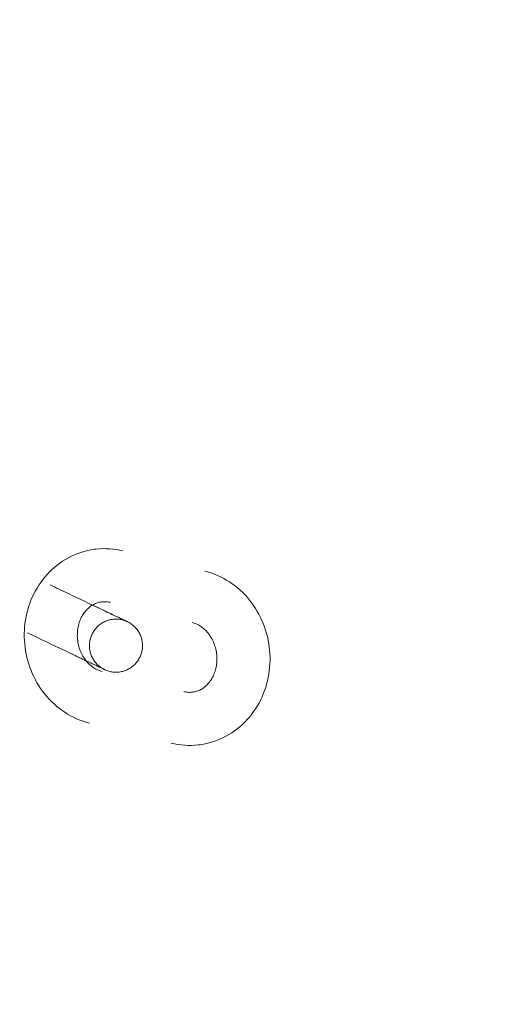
# Model space of a CAD drawing. Header units: millimetres. Extents: x -188930 to 271134, y -158090 to 283816.
# Tile 482 of 610: x 57853 to 57908, y 52847 to 52959. Entities that reach past the tile are written whole.
import ezdxf

# ---------------------------------------------------------------- set-up
doc = ezdxf.new("R2010")
doc.units = ezdxf.units.MM
doc.layers.add('I-FURN', color=30, linetype='Continuous', lineweight=9)
doc.layers.add('PZT_UTWARDZENIA', color=5, linetype='Continuous', lineweight=9)

# ---------------------------------------------------------------- blocks, each defined once
blk = doc.blocks.new('LARSLAJ_hamak - LARSLAJ_hamak-1781260-PZT-dwg')
at = {"layer": 'I-FURN', "flags": 128}
for points in [[(-3754.19, -11.02), (-3753.88, -10.8), (-3753.57, -10.57), (-3753.27, -10.32), (-3752.99, -10.06), (-3752.72, -9.79), (-3752.46, -9.51), (-3752.21, -9.22), (-3751.97, -8.91), (-3751.75, -8.6), (-3751.54, -8.27), (-3751.35, -7.94), (-3751.17, -7.6), (-3751.01, -7.25), (-3750.86, -6.9), (-3750.73, -6.54), (-3750.61, -6.17), (-3750.5, -5.8), (-3750.41, -5.43), (-3750.34, -5.05), (-3750.28, -4.67), (-3750.24, -4.29), (-3750.21, -3.9), (-3750.19, -3.52), (-3750.2, -3.13), (-3750.21, -2.75), (-3750.24, -2.36), (-3750.29, -1.98), (-3750.35, -1.6), (-3750.42, -1.22), (-3750.51, -0.84), (-3750.61, -0.47), (-3750.72, -0.1), (-3750.85, 0.26), (-3750.99, 0.62), (-3751.15, 0.98), (-3751.32, 1.33), (-3751.49, 1.67), (-3751.69, 2.01), (-3751.89, 2.34), (-3752.11, 2.66), (-3752.33, 2.97), (-3752.57, 3.28), (-3752.82, 3.57), (-3753.08, 3.86), (-3753.35, 4.14), (-3753.63, 4.41), (-3753.91, 4.67), (-3754.21, 4.91), (-3754.52, 5.15), (-3754.83, 5.37), (-3755.16, 5.59), (-3755.49, 5.79), (-3755.82, 5.97), (-3756.17, 6.15), (-3756.52, 6.31), (-3756.87, 6.46), (-3757.23, 6.59), (-3757.6, 6.71), (-3757.97, 6.81), (-3758.34, 6.9), (-3758.72, 6.98), (-3759.1, 7.04), (-3759.48, 7.08), (-3759.87, 7.11), (-3760.25, 7.12), (-3760.63, 7.12), (-3761.02, 7.1), (-3761.4, 7.06), (-3761.78, 7.01), (-3762.16, 6.94)], [(-3771.48, 5.02), (-3771.86, 4.94), (-3772.23, 4.84), (-3772.59, 4.72), (-3772.95, 4.58), (-3773.31, 4.43), (-3773.65, 4.27), (-3773.99, 4.09), (-3774.32, 3.89), (-3774.5, 3.78)], [(-3774.5, 3.78), (-3774.82, 3.56), (-3775.12, 3.33), (-3775.42, 3.08), (-3775.7, 2.82), (-3775.98, 2.55), (-3776.24, 2.27), (-3776.49, 1.98), (-3776.72, 1.67), (-3776.94, 1.36), (-3777.15, 1.03), (-3777.34, 0.7), (-3777.52, 0.36), (-3777.68, 0.01), (-3777.83, -0.34), (-3777.97, -0.7), (-3778.09, -1.07), (-3778.19, -1.44), (-3778.28, -1.81), (-3778.35, -2.19), (-3778.41, -2.57), (-3778.46, -2.95), (-3778.49, -3.34), (-3778.5, -3.72), (-3778.5, -4.11), (-3778.48, -4.49), (-3778.45, -4.88), (-3778.41, -5.26), (-3778.35, -5.64), (-3778.27, -6.02), (-3778.19, -6.4), (-3778.08, -6.77), (-3777.97, -7.14), (-3777.84, -7.5), (-3777.7, -7.86), (-3777.55, -8.22), (-3777.38, -8.57), (-3777.2, -8.91), (-3777.01, -9.25), (-3776.8, -9.58), (-3776.59, -9.9), (-3776.36, -10.21), (-3776.12, -10.52), (-3775.87, -10.81), (-3775.62, -11.1), (-3775.35, -11.38), (-3775.07, -11.65), (-3774.78, -11.91), (-3774.48, -12.15), (-3774.18, -12.39), (-3773.86, -12.61), (-3773.54, -12.82), (-3773.21, -13.02), (-3772.87, -13.21), (-3772.53, -13.39), (-3772.18, -13.55), (-3771.82, -13.7), (-3771.46, -13.83), (-3771.09, -13.95), (-3770.72, -14.05), (-3770.35, -14.14), (-3769.97, -14.22), (-3769.59, -14.28), (-3769.21, -14.32), (-3768.83, -14.35), (-3768.44, -14.36), (-3768.06, -14.36), (-3767.67, -14.34), (-3767.29, -14.3), (-3766.91, -14.25), (-3766.54, -14.18)], [(-3760.95, 1.06), (-3760.83, 1.09), (-3760.7, 1.1), (-3760.58, 1.11), (-3760.45, 1.12), (-3760.31, 1.12), (-3760.18, 1.12), (-3760.04, 1.11), (-3759.91, 1.09), (-3759.77, 1.07), (-3759.63, 1.04), (-3759.49, 1.01), (-3759.35, 0.97), (-3759.2, 0.92), (-3759.06, 0.87), (-3758.92, 0.81), (-3758.78, 0.75), (-3758.64, 0.67), (-3758.5, 0.6), (-3758.36, 0.51), (-3758.22, 0.42), (-3758.09, 0.33), (-3757.96, 0.23), (-3757.83, 0.12), (-3757.7, 0.01), (-3757.58, -0.11), (-3757.46, -0.23), (-3757.35, -0.36), (-3757.24, -0.49), (-3757.13, -0.63), (-3757.03, -0.77), (-3756.94, -0.91), (-3756.84, -1.06), (-3756.76, -1.21), (-3756.68, -1.36), (-3756.61, -1.52), (-3756.54, -1.67), (-3756.47, -1.83), (-3756.42, -1.99), (-3756.37, -2.15), (-3756.33, -2.31), (-3756.29, -2.47), (-3756.26, -2.63), (-3756.23, -2.79), (-3756.21, -2.95), (-3756.2, -3.11), (-3756.19, -3.27), (-3756.19, -3.42), (-3756.2, -3.58), (-3756.21, -3.73), (-3756.23, -3.87), (-3756.25, -4.02), (-3756.28, -4.16), (-3756.31, -4.3), (-3756.35, -4.43), (-3756.39, -4.56), (-3756.44, -4.69), (-3756.49, -4.81), (-3756.54, -4.93), (-3756.6, -5.04), (-3756.67, -5.15), (-3756.74, -5.26), (-3756.81, -5.36), (-3756.88, -5.45), (-3756.96, -5.54), (-3757.04, -5.63), (-3757.12, -5.72), (-3757.21, -5.79), (-3757.3, -5.87), (-3757.39, -5.94), (-3757.49, -6)], [(-3764.1, -2.25), (-3764.1, -2.13), (-3764.09, -2.01), (-3764.08, -1.89), (-3764.06, -1.77), (-3764.04, -1.65), (-3764.01, -1.53), (-3763.98, -1.42), (-3763.95, -1.3), (-3763.91, -1.19), (-3763.86, -1.08), (-3763.81, -0.97), (-3763.76, -0.86), (-3763.7, -0.76), (-3763.64, -0.65), (-3763.57, -0.55), (-3763.5, -0.45), (-3763.43, -0.36), (-3763.35, -0.27), (-3763.27, -0.18), (-3763.19, -0.09), (-3763.1, -0.01), (-3763.01, 0.07), (-3762.92, 0.14), (-3762.82, 0.21), (-3762.72, 0.28), (-3762.62, 0.34), (-3762.51, 0.4), (-3762.41, 0.45), (-3762.3, 0.5), (-3762.19, 0.55), (-3762.07, 0.59), (-3761.96, 0.63), (-3761.84, 0.66), (-3761.73, 0.69), (-3761.61, 0.71), (-3761.49, 0.73), (-3761.37, 0.74), (-3761.25, 0.75), (-3761.13, 0.75), (-3761.1, 0.75)], [(-3761.1, 0.75), (-3760.98, 0.75), (-3760.86, 0.74), (-3760.74, 0.73), (-3760.62, 0.72), (-3760.5, 0.69), (-3760.39, 0.67), (-3760.27, 0.64), (-3760.15, 0.6), (-3760.04, 0.56), (-3759.93, 0.52), (-3759.82, 0.47), (-3759.71, 0.42), (-3759.61, 0.36), (-3759.5, 0.3), (-3759.4, 0.23), (-3759.31, 0.16), (-3759.21, 0.09), (-3759.12, 0.01), (-3759.03, -0.07), (-3758.95, -0.16), (-3758.86, -0.24), (-3758.79, -0.33), (-3758.71, -0.43), (-3758.64, -0.53), (-3758.57, -0.62), (-3758.51, -0.73), (-3758.45, -0.83), (-3758.4, -0.94), (-3758.35, -1.05), (-3758.3, -1.16), (-3758.26, -1.27), (-3758.22, -1.39), (-3758.19, -1.5), (-3758.16, -1.62), (-3758.14, -1.74), (-3758.12, -1.85), (-3758.11, -1.97), (-3758.1, -2.09), (-3758.1, -2.21), (-3758.1, -2.25)], [(-3751.44, 0.75), (-3751.7, 0.75), (-3751.97, 0.75), (-3752.24, 0.75), (-3752.51, 0.75), (-3752.78, 0.75), (-3753.06, 0.75), (-3753.34, 0.75), (-3753.61, 0.75), (-3753.89, 0.75), (-3754.17, 0.75), (-3754.45, 0.75), (-3754.73, 0.75), (-3755.01, 0.75), (-3755.29, 0.75), (-3755.56, 0.75), (-3755.84, 0.75), (-3756.11, 0.75), (-3756.37, 0.75), (-3756.63, 0.75), (-3756.89, 0.75), (-3757.15, 0.75), (-3757.4, 0.75), (-3757.64, 0.75), (-3757.88, 0.75), (-3758.11, 0.75), (-3758.34, 0.75), (-3758.56, 0.75), (-3758.77, 0.75), (-3758.98, 0.75), (-3759.17, 0.75), (-3759.36, 0.75), (-3759.54, 0.75), (-3759.71, 0.75), (-3759.88, 0.75), (-3760.03, 0.75), (-3760.17, 0.75), (-3760.31, 0.75), (-3760.43, 0.75), (-3760.55, 0.75), (-3760.65, 0.75), (-3760.74, 0.75), (-3760.83, 0.75), (-3760.9, 0.75), (-3760.96, 0.75), (-3761.01, 0.75), (-3761.05, 0.75), (-3761.08, 0.75), (-3761.09, 0.75)], [(-3761.09, 0.75), (-3761.08, 0.75), (-3761.05, 0.75), (-3761.01, 0.75), (-3760.96, 0.75), (-3760.9, 0.75), (-3760.83, 0.75), (-3760.74, 0.75), (-3760.65, 0.75), (-3760.55, 0.75), (-3760.43, 0.75), (-3760.31, 0.75), (-3760.17, 0.75), (-3760.03, 0.75), (-3759.88, 0.75), (-3759.71, 0.75), (-3759.54, 0.75), (-3759.36, 0.75), (-3759.17, 0.75), (-3758.98, 0.75), (-3758.77, 0.75), (-3758.56, 0.75), (-3758.34, 0.75), (-3758.11, 0.75), (-3757.88, 0.75), (-3757.64, 0.75), (-3757.4, 0.75), (-3757.15, 0.75), (-3756.89, 0.75), (-3756.75, 0.75)], [(-3771.21, -1.24), (-3771.11, -1.17), (-3771.01, -1.12), (-3770.9, -1.06), (-3770.8, -1.01), (-3770.69, -0.97), (-3770.57, -0.93), (-3770.46, -0.9), (-3770.34, -0.87), (-3770.27, -0.85)], [(-3767.74, -8.3), (-3767.87, -8.32), (-3767.99, -8.34), (-3768.12, -8.35), (-3768.25, -8.36), (-3768.38, -8.36), (-3768.51, -8.36), (-3768.65, -8.35), (-3768.79, -8.33), (-3768.92, -8.31), (-3769.06, -8.28), (-3769.21, -8.25), (-3769.35, -8.21), (-3769.49, -8.16), (-3769.63, -8.11), (-3769.77, -8.05), (-3769.91, -7.99), (-3770.06, -7.91), (-3770.2, -7.84), (-3770.33, -7.75), (-3770.47, -7.66), (-3770.6, -7.57), (-3770.74, -7.47), (-3770.86, -7.36), (-3770.99, -7.25), (-3771.11, -7.13), (-3771.23, -7.01), (-3771.35, -6.88), (-3771.46, -6.75), (-3771.56, -6.61), (-3771.66, -6.47), (-3771.76, -6.33), (-3771.85, -6.18), (-3771.93, -6.03), (-3772.01, -5.88), (-3772.09, -5.72), (-3772.16, -5.57), (-3772.22, -5.41), (-3772.27, -5.25), (-3772.32, -5.09), (-3772.37, -4.93), (-3772.41, -4.77), (-3772.44, -4.61), (-3772.46, -4.45), (-3772.48, -4.29), (-3772.49, -4.13), (-3772.5, -3.97), (-3772.5, -3.82), (-3772.49, -3.66), (-3772.48, -3.51), (-3772.47, -3.37), (-3772.44, -3.22), (-3772.42, -3.08), (-3772.38, -2.94), (-3772.35, -2.81), (-3772.3, -2.68), (-3772.26, -2.55), (-3772.2, -2.43), (-3772.15, -2.31), (-3772.09, -2.2), (-3772.03, -2.09), (-3771.96, -1.98), (-3771.89, -1.88), (-3771.81, -1.79), (-3771.73, -1.7), (-3771.65, -1.61), (-3771.57, -1.52), (-3771.48, -1.45), (-3771.39, -1.37), (-3771.3, -1.3), (-3771.21, -1.24)], [(-3761.1, -5.25), (-3761.22, -5.24), (-3761.34, -5.24), (-3761.46, -5.22), (-3761.58, -5.21), (-3761.69, -5.19), (-3761.81, -5.16), (-3761.93, -5.13), (-3762.04, -5.09), (-3762.15, -5.05), (-3762.27, -5.01), (-3762.38, -4.96), (-3762.48, -4.91), (-3762.59, -4.85), (-3762.69, -4.79), (-3762.79, -4.72), (-3762.89, -4.65), (-3762.98, -4.58), (-3763.08, -4.5), (-3763.16, -4.42), (-3763.25, -4.34), (-3763.33, -4.25), (-3763.41, -4.16), (-3763.48, -4.06), (-3763.56, -3.97), (-3763.62, -3.87), (-3763.68, -3.76), (-3763.74, -3.66), (-3763.8, -3.55), (-3763.85, -3.44), (-3763.89, -3.33), (-3763.94, -3.22), (-3763.97, -3.11), (-3764, -2.99), (-3764.03, -2.87), (-3764.05, -2.76), (-3764.07, -2.64), (-3764.09, -2.52), (-3764.09, -2.4), (-3764.1, -2.28), (-3764.1, -2.25)], [(-3758.1, -2.25), (-3758.1, -2.37), (-3758.11, -2.49), (-3758.12, -2.6), (-3758.14, -2.72), (-3758.16, -2.84), (-3758.18, -2.96), (-3758.21, -3.07), (-3758.25, -3.19), (-3758.29, -3.3), (-3758.33, -3.41), (-3758.38, -3.52), (-3758.44, -3.63), (-3758.49, -3.74), (-3758.56, -3.84), (-3758.62, -3.94), (-3758.69, -4.04), (-3758.76, -4.13), (-3758.84, -4.22), (-3758.92, -4.31), (-3759.01, -4.4), (-3759.1, -4.48), (-3759.19, -4.56), (-3759.28, -4.63), (-3759.38, -4.7), (-3759.48, -4.77), (-3759.58, -4.83), (-3759.68, -4.89), (-3759.79, -4.95), (-3759.9, -5), (-3760.01, -5.04), (-3760.12, -5.08), (-3760.24, -5.12), (-3760.35, -5.15), (-3760.47, -5.18), (-3760.59, -5.2), (-3760.71, -5.22), (-3760.83, -5.23), (-3760.95, -5.24), (-3761.07, -5.25), (-3761.1, -5.25)], [(-3761.09, -5.25), (-3761.08, -5.25), (-3761.05, -5.25), (-3761.01, -5.25), (-3760.96, -5.25), (-3760.9, -5.25), (-3760.82, -5.25), (-3760.74, -5.25), (-3760.65, -5.25), (-3760.55, -5.25), (-3760.43, -5.25), (-3760.31, -5.25), (-3760.17, -5.25), (-3760.03, -5.25), (-3759.87, -5.25), (-3759.71, -5.25), (-3759.54, -5.25), (-3759.36, -5.25), (-3759.17, -5.25), (-3758.97, -5.25), (-3758.77, -5.25), (-3758.56, -5.25), (-3758.34, -5.25), (-3758.11, -5.25), (-3757.88, -5.25), (-3757.64, -5.25), (-3757.4, -5.25), (-3757.15, -5.25), (-3756.89, -5.25), (-3756.63, -5.25), (-3756.37, -5.25), (-3756.1, -5.25), (-3755.83, -5.25), (-3755.56, -5.25), (-3755.29, -5.25), (-3755.01, -5.25), (-3754.73, -5.25), (-3754.45, -5.25), (-3754.17, -5.25), (-3753.89, -5.25), (-3753.61, -5.25), (-3753.33, -5.25), (-3753.06, -5.25), (-3752.78, -5.25), (-3752.51, -5.25), (-3752.24, -5.25), (-3751.97, -5.25), (-3751.7, -5.25), (-3751.44, -5.25)], [(-3756.75, -5.25), (-3757.01, -5.25), (-3757.26, -5.25), (-3757.51, -5.25), (-3757.75, -5.25), (-3757.99, -5.25), (-3758.22, -5.25), (-3758.44, -5.25), (-3758.66, -5.25), (-3758.87, -5.25), (-3759.07, -5.25), (-3759.26, -5.25), (-3759.44, -5.25), (-3759.62, -5.25), (-3759.79, -5.25), (-3759.95, -5.25), (-3760.1, -5.25), (-3760.24, -5.25), (-3760.37, -5.25), (-3760.48, -5.25), (-3760.59, -5.25), (-3760.69, -5.25), (-3760.78, -5.25), (-3760.86, -5.25), (-3760.93, -5.25), (-3760.98, -5.25), (-3761.03, -5.25), (-3761.06, -5.25), (-3761.08, -5.25)], [(-3757.49, -6), (-3757.59, -6.07), (-3757.69, -6.12), (-3757.79, -6.18), (-3757.9, -6.22), (-3758.01, -6.27), (-3758.12, -6.31), (-3758.24, -6.34), (-3758.35, -6.37), (-3758.42, -6.39)], [(-3757.21, -12.26), (-3756.84, -12.18), (-3756.47, -12.08), (-3756.1, -11.96), (-3755.74, -11.82), (-3755.39, -11.67), (-3755.04, -11.51), (-3754.7, -11.33), (-3754.37, -11.13), (-3754.19, -11.02)]]:
    blk.add_lwpolyline(points, dxfattribs=at)

msp = doc.modelspace()

# ---------------------------------------------------------------- linework, layer by layer
at = {"layer": 'PZT_UTWARDZENIA'}
for centre, radius, start, end in [((59552.72, 60792.38), 12000, 159.94686, 262.671126), ((59552.72, 60792.38), 12000, 159.94686, 262.671126), ((59275.43, 60624.14), 10000, 158.651807, 263.428328), ((59275.43, 60624.14), 10000, 158.651807, 263.428328)]:
    msp.add_arc(centre, radius, start, end, dxfattribs=at)

# ---------------------------------------------------------------- block references
at = {"layer": 'I-FURN', "rotation": 154.5634422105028}
msp.add_blockref('LARSLAJ_hamak - LARSLAJ_hamak-1781260-PZT-dwg', (54466.32, 54501.43), dxfattribs=at)

doc.saveas('drawing.dxf')
